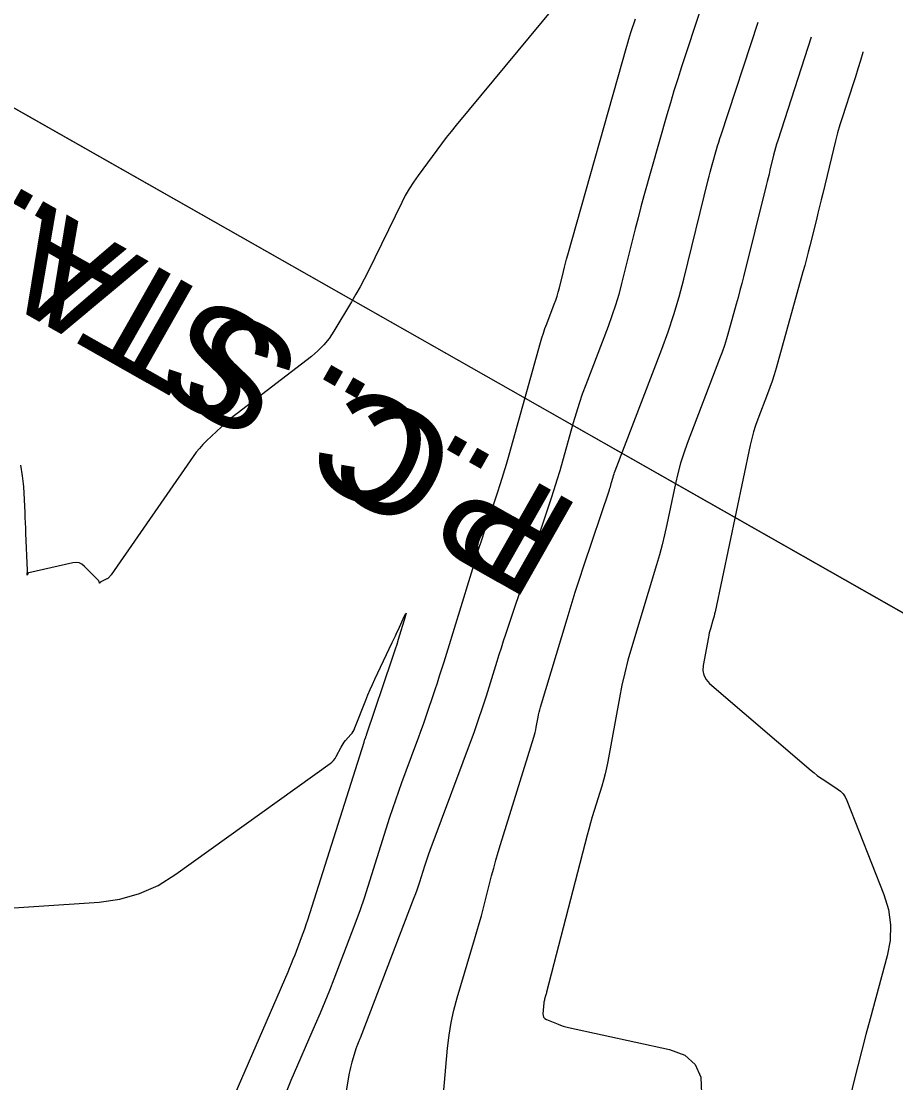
# Model space of a CAD drawing. Extents: x 658976 to 668721, y 639543 to 647196.
# Drawn here: x 662417.7 to 662483.3, y 643529.3 to 643608.9 of the extents above; entities that cross this region are included whole.
import ezdxf

# ---------------------------------------------------------------- set-up
doc = ezdxf.new("R2010")
doc.units = 0
for name, color, linetype in [('Ex_Major Contours', 7, 'Continuous'), ('Ex_Minor Contours', 7, 'Continuous'), ('R_Ramp 15 Degree_Min Ls', 7, 'Continuous'), ('R_Ramp 20 Degree Existing Ramp', 7, 'Continuous')]:
    doc.layers.add(name, color=color, linetype=linetype)

msp = doc.modelspace()

# ---------------------------------------------------------------- linework, layer by layer
at = {"layer": 'Ex_Major Contours'}
msp.add_lwpolyline([(662477.008, 643607.718), (662474.49, 643599.973), (662474.403, 643599.697), (662474.322, 643599.419), (662474.246, 643599.139), (662474.175, 643598.858), (662473.905, 643597.729), (662473.837, 643597.447), (662473.768, 643597.165), (662473.699, 643596.884), (662473.629, 643596.602), (662471.92, 643589.752), (662471.789, 643589.232), (662471.654, 643588.714), (662471.515, 643588.197), (662471.373, 643587.681), (662470.798, 643585.617), (662470.648, 643585.103), (662470.486, 643584.593), (662470.313, 643584.087), (662470.127, 643583.585), (662467.699, 643577.245), (662467.433, 643576.508), (662467.197, 643575.762), (662466.991, 643575.007), (662466.814, 643574.244), (662466.166, 643571.173), (662465.996, 643570.407), (662465.81, 643569.646), (662465.607, 643568.888), (662465.389, 643568.135), (662463.518, 643561.921), (662463.252, 643560.991), (662463.012, 643560.056), (662462.798, 643559.114), (662462.611, 643558.166), (662461.735, 643553.402), (662461.642, 643552.932), (662461.535, 643552.466), (662461.414, 643552.003), (662461.279, 643551.544), (662460.712, 643549.713), (662460.573, 643549.255), (662460.439, 643548.795), (662460.312, 643548.334), (662460.189, 643547.87), (662457.152, 643536.101), (662457.134, 643536.034), (662457.116, 643535.967), (662457.096, 643535.899), (662457.077, 643535.832), (662456.997, 643535.565), (662456.978, 643535.497), (662456.963, 643535.429), (662456.952, 643535.361), (662456.944, 643535.292), (662456.873, 643534.488), (662456.88, 643534.344), (662456.926, 643534.223), (662457.012, 643534.127), (662457.138, 643534.056), (662458.006, 643533.705), (662458.2, 643533.63), (662458.398, 643533.565), (662458.598, 643533.507), (662458.8, 643533.458), (662466.365, 643531.796), (662467.511, 643531.371), (662468.294, 643530.68), (662468.713, 643529.724), (662468.767, 643528.502)], dxfattribs=at)
at = {"layer": 'Ex_Minor Contours'}
for points in [[(662458.632, 643611.126), (662450.364, 643601.107), (662449.99, 643600.648), (662449.622, 643600.183), (662449.261, 643599.713), (662448.906, 643599.239), (662447.501, 643597.329), (662447.161, 643596.845), (662446.844, 643596.347), (662446.549, 643595.835), (662446.277, 643595.31), (662443.751, 643590.146), (662443.461, 643589.569), (662443.159, 643588.999), (662442.845, 643588.436), (662442.519, 643587.879), (662441.19, 643585.665), (662440.835, 643585.131), (662440.435, 643584.638), (662439.991, 643584.184), (662439.501, 643583.771), (662433.945, 643579.503), (662433.641, 643579.264), (662433.343, 643579.017), (662433.052, 643578.762), (662432.767, 643578.501), (662431.64, 643577.439), (662431.366, 643577.167), (662431.107, 643576.882), (662430.863, 643576.583), (662430.635, 643576.272), (662424.483, 643567.402), (662424.46, 643567.371), (662424.437, 643567.341), (662424.412, 643567.312), (662424.386, 643567.284), (662424.279, 643567.174), (662424.251, 643567.148), (662424.222, 643567.124), (662424.19, 643567.103), (662424.157, 643567.085), (662423.746, 643566.886), (662423.729, 643566.877), (662423.714, 643566.868), (662423.7, 643566.856), (662423.687, 643566.844), (662423.635, 643566.792), (662423.623, 643566.783), (662423.613, 643566.782), (662423.606, 643566.788), (662423.6, 643566.802), (662423.583, 643566.876), (662423.578, 643566.894), (662423.57, 643566.91), (662423.56, 643566.926), (662423.548, 643566.94), (662422.475, 643568.034), (662422.283, 643568.19), (662422.073, 643568.286), (662421.844, 643568.319), (662421.598, 643568.292), (662418.307, 643567.545), (662418.285, 643567.537), (662418.266, 643567.526), (662418.251, 643567.51), (662418.238, 643567.491), (662418.196, 643567.404), (662418.187, 643567.388), (662418.181, 643567.384), (662418.178, 643567.391), (662418.179, 643567.409), (662418.191, 643567.558), (662418.192, 643567.571), (662418.194, 643567.585), (662418.195, 643567.599), (662418.197, 643567.613), (662418.203, 643567.669), (662418.205, 643567.683), (662418.206, 643567.697), (662418.206, 643567.711), (662418.206, 643567.725), (662418.091, 643570.514), (662418.075, 643570.904), (662418.057, 643571.294), (662418.039, 643571.685), (662418.02, 643572.075), (662417.923, 643574.008), (662417.91, 643574.212), (662417.891, 643574.416), (662417.866, 643574.619), (662417.836, 643574.821), (662417.703, 643575.63)], [(662468.714, 643609.858), (662467.271, 643605.485), (662466.981, 643604.591), (662466.702, 643603.695), (662466.432, 643602.795), (662466.172, 643601.893), (662464.453, 643595.809), (662464.226, 643594.993), (662464.006, 643594.174), (662463.792, 643593.354), (662463.585, 643592.532), (662462.771, 643589.241), (662462.555, 643588.422), (662462.314, 643587.611), (662462.048, 643586.808), (662461.757, 643586.012), (662460.082, 643581.639), (662459.822, 643580.938), (662459.58, 643580.232), (662459.354, 643579.52), (662459.144, 643578.803), (662458.339, 643575.923), (662458.134, 643575.205), (662457.919, 643574.489), (662457.695, 643573.776), (662457.462, 643573.066), (662454.061, 643562.919), (662453.894, 643562.415), (662453.73, 643561.909), (662453.569, 643561.403), (662453.411, 643560.896), (662452.614, 643558.297), (662452.544, 643558.072), (662452.473, 643557.849), (662452.4, 643557.625), (662452.326, 643557.402), (662452.025, 643556.512), (662451.949, 643556.289), (662451.872, 643556.068), (662451.792, 643555.847), (662451.711, 643555.626), (662448.391, 643546.736), (662448.283, 643546.442), (662448.179, 643546.146), (662448.079, 643545.849), (662447.982, 643545.551), (662447.604, 643544.355), (662447.507, 643544.057), (662447.406, 643543.761), (662447.301, 643543.466), (662447.191, 643543.172), (662443.162, 643532.664), (662443.138, 643532.602), (662443.113, 643532.541), (662443.087, 643532.479), (662443.061, 643532.418), (662442.956, 643532.175), (662442.93, 643532.114), (662442.907, 643532.052), (662442.885, 643531.99), (662442.865, 643531.926), (662442.539, 643530.846), (662442.482, 643530.644), (662442.431, 643530.441), (662442.386, 643530.236), (662442.347, 643530.03), (662439.828, 643515.22)], [(662437.586, 643528.506), (662437.997, 643529.494), (662439.821, 643533.692), (662440.184, 643534.542), (662440.538, 643535.396), (662440.883, 643536.253), (662441.219, 643537.114), (662442.542, 643540.567), (662442.867, 643541.432), (662443.178, 643542.302), (662443.477, 643543.177), (662443.762, 643544.056), (662445.399, 643549.23), (662445.61, 643549.882), (662445.829, 643550.532), (662446.057, 643551.178), (662446.292, 643551.822), (662447.348, 643554.649), (662447.538, 643555.163), (662447.723, 643555.678), (662447.904, 643556.195), (662448.082, 643556.714), (662448.782, 643558.79), (662448.955, 643559.31), (662449.125, 643559.831), (662449.291, 643560.353), (662449.454, 643560.876), (662451.602, 643567.877), (662451.824, 643568.59), (662452.049, 643569.301), (662452.28, 643570.011), (662452.515, 643570.719), (662453.463, 643573.549), (662453.696, 643574.258), (662453.919, 643574.97), (662454.134, 643575.684), (662454.339, 643576.402), (662456.69, 643584.808), (662456.794, 643585.164), (662456.906, 643585.517), (662457.026, 643585.867), (662457.154, 643586.214), (662457.721, 643587.695), (662457.831, 643587.994), (662457.931, 643588.297), (662458.022, 643588.602), (662458.103, 643588.911), (662458.41, 643590.15), (662458.488, 643590.459), (662458.568, 643590.768), (662458.651, 643591.076), (662458.737, 643591.384), (662463.159, 643607.04), (662463.233, 643607.298), (662463.311, 643607.555), (662463.39, 643607.811), (662463.473, 643608.066), (662463.81, 643609.086)], [(662448.508, 643518.21), (662449.717, 643531.915), (662449.826, 643532.873), (662449.982, 643533.82), (662450.187, 643534.759), (662450.44, 643535.689), (662451.748, 643540.058), (662451.922, 643540.649), (662452.09, 643541.241), (662452.253, 643541.835), (662452.409, 643542.43), (662453.025, 643544.815), (662453.182, 643545.41), (662453.347, 643546.003), (662453.518, 643546.594), (662453.697, 643547.183), (662456.184, 643555.214), (662456.238, 643555.399), (662456.287, 643555.585), (662456.33, 643555.773), (662456.368, 643555.962), (662456.507, 643556.72), (662456.544, 643556.909), (662456.587, 643557.097), (662456.635, 643557.283), (662456.688, 643557.469), (662458.683, 643564.093), (662458.987, 643565.091), (662459.3, 643566.086), (662459.62, 643567.079), (662459.947, 643568.069), (662461.857, 643573.767), (662461.896, 643573.885), (662461.933, 643574.004), (662461.969, 643574.123), (662462.003, 643574.243), (662462.137, 643574.723), (662462.172, 643574.842), (662462.21, 643574.961), (662462.25, 643575.079), (662462.294, 643575.196), (662465.792, 643584.33), (662466.264, 643585.621), (662466.696, 643586.925), (662467.087, 643588.242), (662467.438, 643589.571), (662469.281, 643597.016), (662469.352, 643597.301), (662469.426, 643597.585), (662469.502, 643597.868), (662469.581, 643598.151), (662469.9, 643599.28), (662469.981, 643599.562), (662470.066, 643599.843), (662470.153, 643600.123), (662470.244, 643600.402), (662473.031, 643608.851)], [(662480.879, 643606.614), (662480.863, 643606.559), (662480.687, 643605.954), (662480.505, 643605.35), (662480.318, 643604.747), (662480.126, 643604.147), (662479.346, 643601.747), (662479.157, 643601.146), (662478.98, 643600.541), (662478.815, 643599.933), (662478.662, 643599.321), (662477.866, 643595.999), (662477.747, 643595.507), (662477.628, 643595.016), (662477.507, 643594.525), (662477.385, 643594.034), (662476.896, 643592.072), (662476.771, 643591.581), (662476.644, 643591.092), (662476.513, 643590.604), (662476.379, 643590.116), (662474.362, 643582.882), (662474.22, 643582.395), (662474.067, 643581.913), (662473.903, 643581.434), (662473.727, 643580.959), (662473.003, 643579.067), (662472.831, 643578.591), (662472.679, 643578.109), (662472.545, 643577.622), (662472.431, 643577.129), (662469.792, 643564.623), (662469.756, 643564.462), (662469.717, 643564.302), (662469.675, 643564.143), (662469.629, 643563.985), (662469.439, 643563.353), (662469.393, 643563.195), (662469.353, 643563.036), (662469.316, 643562.875), (662469.284, 643562.713), (662468.897, 643560.604), (662468.87, 643560.215), (662468.941, 643559.861), (662469.109, 643559.541), (662469.374, 643559.255), (662476.985, 643552.73), (662477.216, 643552.538), (662477.453, 643552.355), (662477.697, 643552.18), (662477.947, 643552.013), (662478.958, 643551.362), (662479.193, 643551.184), (662479.392, 643550.978), (662479.555, 643550.742), (662479.683, 643550.477), (662482.446, 643543.435), (662482.795, 643542.295), (662482.953, 643541.146), (662482.92, 643539.986), (662482.696, 643538.816), (662481.416, 643534.114), (662481.1, 643532.937), (662480.794, 643531.758), (662480.497, 643530.577), (662480.209, 643529.393), (662477.914, 643519.794)], [(662414.14, 643542.223), (662423.57, 643542.863), (662425.124, 643543.074), (662426.604, 643543.49), (662428.011, 643544.112), (662429.343, 643544.939), (662440.907, 643553.239), (662441.046, 643553.352), (662441.169, 643553.478), (662441.276, 643553.619), (662441.367, 643553.774), (662441.728, 643554.476), (662441.8, 643554.607), (662441.88, 643554.732), (662441.968, 643554.852), (662442.063, 643554.967), (662442.459, 643555.415), (662442.553, 643555.531), (662442.636, 643555.653), (662442.707, 643555.782), (662442.767, 643555.918), (662443.588, 643558.006), (662443.747, 643558.399), (662443.912, 643558.79), (662444.083, 643559.177), (662444.261, 643559.562), (662445.574, 643562.335), (662445.688, 643562.578), (662445.802, 643562.821), (662445.915, 643563.064), (662446.027, 643563.308), (662446.474, 643564.284), (662446.562, 643564.465), (662446.603, 643564.522), (662446.596, 643564.453), (662446.541, 643564.259), (662446.016, 643562.55), (662445.901, 643562.18), (662445.784, 643561.811), (662445.664, 643561.442), (662445.541, 643561.075), (662443.618, 643555.375), (662443.603, 643555.33), (662443.587, 643555.285), (662443.571, 643555.24), (662443.554, 643555.195), (662443.487, 643555.015), (662443.471, 643554.971), (662443.455, 643554.925), (662443.44, 643554.88), (662443.425, 643554.835), (662439.203, 643541.49), (662439.096, 643541.16), (662438.984, 643540.832), (662438.867, 643540.505), (662438.745, 643540.18), (662438.248, 643538.884), (662438.122, 643538.561), (662437.993, 643538.239), (662437.86, 643537.919), (662437.723, 643537.6), (662432.106, 643524.664)]]:
    msp.add_lwpolyline(points, dxfattribs=at)
at = {"layer": 'R_Ramp 15 Degree_Min Ls'}
msp.add_lwpolyline([(662541.428, 643531.873), (662454.466, 643581.245), (662367.503, 643630.616)], dxfattribs=at)
at = {"layer": 'R_Ramp 20 Degree Existing Ramp'}
msp.add_lwpolyline([(662541.424, 643531.864), (662454.462, 643581.236), (662367.499, 643630.607)], dxfattribs=at)

# ---------------------------------------------------------------- texts
at = {"layer": 'R_Ramp 15 Degree_Min Ls'}
msp.add_text('P.C. STA. 186+01.33', height=8, rotation=150.41509, dxfattribs=at).set_placement((662459.883, 643572.419))
at = {"layer": 'R_Ramp 20 Degree Existing Ramp'}
msp.add_text('P.C. STA. 186+01.31', height=8, rotation=150.41509, dxfattribs=at).set_placement((662458.235, 643573.344))

doc.saveas('drawing.dxf')
